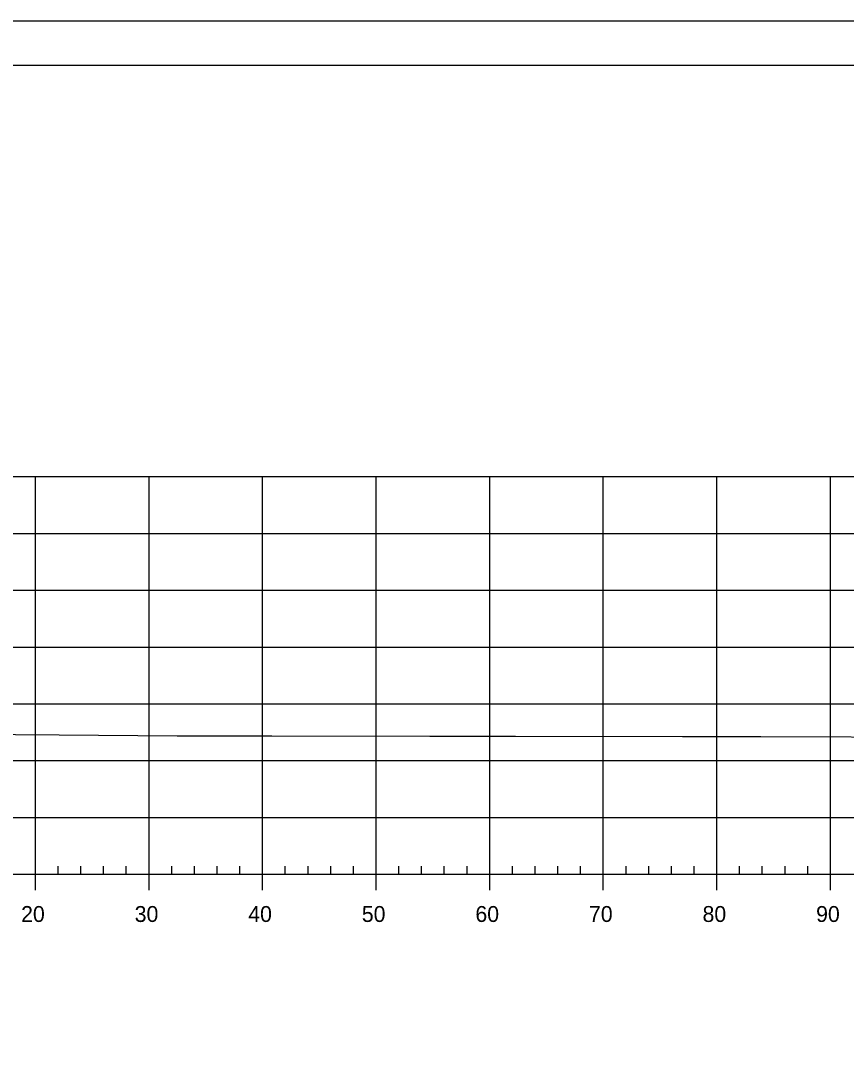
# Model space of a CAD drawing. Extents: x 1386544 to 1388153, y 379785 to 390999.
# Drawn here: x 1387387.3 to 1387459.9, y 384177.9 to 384270.2 of the extents above; entities that cross this region are included whole.
import ezdxf

# ---------------------------------------------------------------- set-up
doc = ezdxf.new("R2010")
doc.units = 0
for name, color, linetype in [('R_Axis', 7, 'Continuous'), ('R_Axis Annot', 7, 'Continuous'), ('R_Border', 7, 'Continuous'), ('R_Exist Surface', 7, 'Continuous'), ('R_Grid', 7, 'Continuous'), ('R_No Plot', 7, 'Continuous')]:
    doc.layers.add(name, color=color, linetype=linetype)

msp = doc.modelspace()

# ---------------------------------------------------------------- linework, layer by layer
at = {"layer": 'R_Axis'}
for p, q in [((1387390.56, 384195.062), (1387390.56, 384195.762)), ((1387392.56, 384195.062), (1387392.56, 384195.762)), ((1387394.56, 384195.062), (1387394.56, 384195.762)), ((1387396.56, 384195.062), (1387396.56, 384195.762)), ((1387400.56, 384195.062), (1387400.56, 384195.762)), ((1387402.56, 384195.062), (1387402.56, 384195.762)), ((1387404.56, 384195.062), (1387404.56, 384195.762)), ((1387406.56, 384195.062), (1387406.56, 384195.762)), ((1387410.56, 384195.062), (1387410.56, 384195.762)), ((1387412.56, 384195.062), (1387412.56, 384195.762)), ((1387414.56, 384195.062), (1387414.56, 384195.762)), ((1387416.56, 384195.062), (1387416.56, 384195.762)), ((1387420.56, 384195.062), (1387420.56, 384195.762)), ((1387422.56, 384195.062), (1387422.56, 384195.762)), ((1387424.56, 384195.062), (1387424.56, 384195.762)), ((1387426.56, 384195.062), (1387426.56, 384195.762)), ((1387430.56, 384195.062), (1387430.56, 384195.762)), ((1387432.56, 384195.062), (1387432.56, 384195.762)), ((1387434.56, 384195.062), (1387434.56, 384195.762)), ((1387436.56, 384195.062), (1387436.56, 384195.762)), ((1387440.56, 384195.062), (1387440.56, 384195.762)), ((1387442.56, 384195.062), (1387442.56, 384195.762)), ((1387444.56, 384195.062), (1387444.56, 384195.762)), ((1387446.56, 384195.062), (1387446.56, 384195.762)), ((1387450.56, 384195.062), (1387450.56, 384195.762)), ((1387452.56, 384195.062), (1387452.56, 384195.762)), ((1387454.56, 384195.062), (1387454.56, 384195.762)), ((1387456.56, 384195.062), (1387456.56, 384195.762)), ((1387223.56, 384195.062), (1387513.56, 384195.062)), ((1387388.56, 384193.662), (1387388.56, 384195.062)), ((1387398.56, 384193.662), (1387398.56, 384195.062)), ((1387408.56, 384193.662), (1387408.56, 384195.062)), ((1387418.56, 384193.662), (1387418.56, 384195.062)), ((1387428.56, 384193.662), (1387428.56, 384195.062)), ((1387438.56, 384193.662), (1387438.56, 384195.062)), ((1387448.56, 384193.662), (1387448.56, 384195.062)), ((1387458.56, 384193.662), (1387458.56, 384195.062))]:
    msp.add_line(p, q, dxfattribs=at)
at = {"layer": 'R_Border'}
msp.add_line((1387210.56, 384266.273), (1387526.74, 384266.273), dxfattribs=at)
at = {"layer": 'R_Exist Surface'}
msp.add_lwpolyline([(1387382.929, 384207.377), (1387390.636, 384207.325), (1387401.045, 384207.236), (1387409.38, 384207.232), (1387423.279, 384207.206), (1387430.821, 384207.203), (1387445.539, 384207.174), (1387452.432, 384207.176), (1387468.356, 384207.138), (1387474.476, 384207.139), (1387491.165, 384207.099), (1387496.856, 384207.091), (1387513.56, 384207.094)], dxfattribs=at)
at = {"layer": 'R_Grid'}
for p, q in [((1387223.56, 384230.062), (1387513.56, 384230.062)), ((1387388.56, 384195.062), (1387388.56, 384230.062)), ((1387398.56, 384195.062), (1387398.56, 384230.062)), ((1387408.56, 384195.062), (1387408.56, 384230.062)), ((1387418.56, 384195.062), (1387418.56, 384230.062)), ((1387428.56, 384195.062), (1387428.56, 384230.062)), ((1387438.56, 384195.062), (1387438.56, 384230.062)), ((1387448.56, 384195.062), (1387448.56, 384230.062)), ((1387458.56, 384195.062), (1387458.56, 384230.062)), ((1387223.56, 384225.062), (1387513.56, 384225.062)), ((1387223.56, 384220.062), (1387513.56, 384220.062)), ((1387223.56, 384215.062), (1387513.56, 384215.062)), ((1387223.56, 384210.062), (1387513.56, 384210.062)), ((1387223.56, 384205.062), (1387513.56, 384205.062)), ((1387223.56, 384200.062), (1387513.56, 384200.062)), ((1387223.56, 384195.062), (1387513.56, 384195.062))]:
    msp.add_line(p, q, dxfattribs=at)
at = {"layer": 'R_No Plot'}
msp.add_line((1387198.159, 384270.168), (1387531.493, 384270.168), dxfattribs=at)
for points in [[(1387198.153, 384270.168), (1387531.493, 384270.168), (1387531.493, 384056.83), (1387198.153, 384056.83)], [(1387444.48, 384266.273), (1387464.1, 384266.273), (1387464.1, 384256.393), (1387480.212, 384256.393), (1387503.412, 384256.393), (1387503.412, 384232.061), (1387526.74, 384232.061), (1387526.74, 384060.813), (1387210.56, 384060.813), (1387210.56, 384266.273)]]:
    msp.add_lwpolyline(points, close=True, dxfattribs=at)

# ---------------------------------------------------------------- texts
at = {"layer": 'R_Axis Annot'}
for s, p in [('20', (1387387.299, 384190.862)), ('30', (1387397.299, 384190.862)), ('40', (1387407.299, 384190.862)), ('50', (1387417.299, 384190.862)), ('60', (1387427.299, 384190.862)), ('70', (1387437.299, 384190.862)), ('80', (1387447.299, 384190.862)), ('90', (1387457.299, 384190.862))]:
    msp.add_text(s, height=1.4, dxfattribs=at).set_placement(p)

doc.saveas('drawing.dxf')
